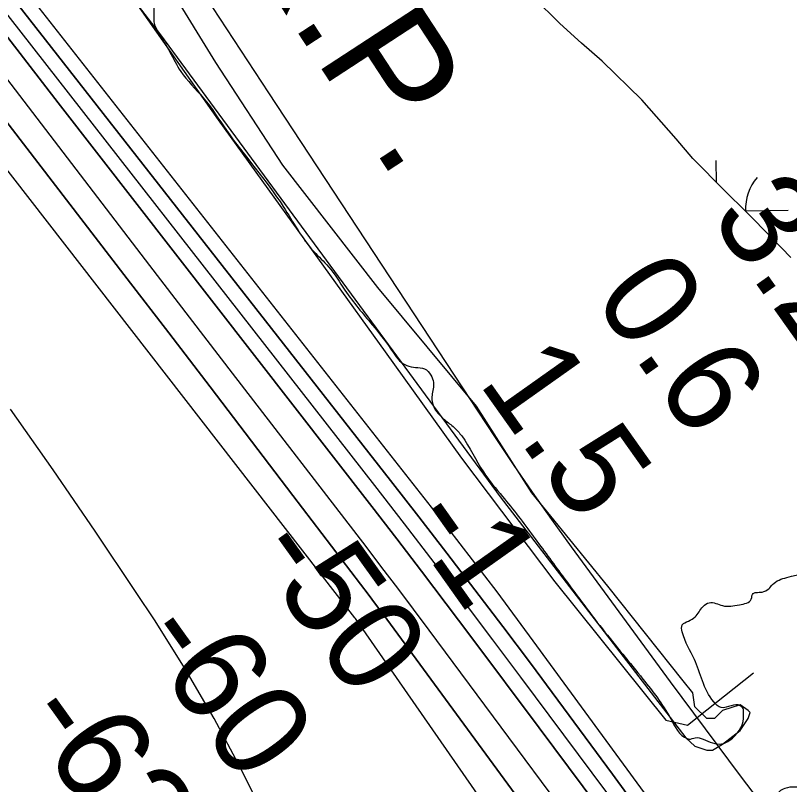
# Model space of a CAD drawing. Extents: x 3892998 to 3931244, y 278583 to 304547.
# Drawn here: x 3906082 to 3906627, y 300375 to 300917 of the extents above; entities that cross this region are included whole.
import ezdxf

# ---------------------------------------------------------------- set-up
doc = ezdxf.new("R2010")
doc.units = 0
for name, color, linetype in [('V-RIVR-EDGE', 7, 'Continuous'), ('V-RIVR-JETY', 7, 'Continuous'), ('V-RIVR-RANG', 7, 'Continuous'), ('V-RRAP-FSHR', 7, 'Continuous'), ('V-TOPO-DPTH', 7, 'Continuous'), ('V-TOPO-MAJR', 7, 'Continuous'), ('V-TOPO-MINR', 7, 'Continuous'), ('V-TOPO-WATR', 7, 'Continuous'), ('V-TOPO-WATR-IDEN', 7, 'Continuous'), ('V-WETL-SWMP', 7, 'Continuous')]:
    doc.layers.add(name, color=color, linetype=linetype)

msp = doc.modelspace()

# ---------------------------------------------------------------- linework, layer by layer
at = {"layer": 'V-RIVR-EDGE'}
msp.add_spline([(3905881.27, 301307.92), (3905886.58, 301301.58), (3905888.57, 301301.58), (3905898.22, 301303.88), (3905910.21, 301309.84), (3905913.54, 301312.49), (3905913.55, 301315.48), (3905908.9, 301318.82), (3905896.28, 301323.51), (3905888.97, 301326.52), (3905887.32, 301331.51), (3905887, 301337.83), (3905889.67, 301343.48), (3905890.02, 301346.8), (3905889.7, 301352.12), (3905879.11, 301375.43), (3905875.49, 301390.07), (3905875.52, 301401.37), (3905877.55, 301414.34), (3905879.66, 301460.22), (3905876.41, 301491.82), (3905869.81, 301514.45), (3905857.91, 301540.75), (3905843.66, 301560.4), (3905808.5, 301598.07), (3905805.52, 301604.39), (3905804.88, 301612.37), (3905806.23, 301622.35), (3905808.57, 301625.33), (3905812.23, 301625.99), (3905814.86, 301616.34), (3905817.5, 301608.35), (3905823.14, 301602.02), (3905832.1, 301593.02), (3905838.41, 301589.35), (3905843.71, 301582.35), (3905850.34, 301571.69), (3905856.64, 301567.02), (3905862.95, 301562.68), (3905868.58, 301553.69), (3905884.46, 301520.4), (3905896.38, 301498.42), (3905907.3, 301479.44), (3905910.62, 301476.44), (3905915.61, 301476.76), (3905917.62, 301481.41), (3905924.28, 301486.38), (3905932.6, 301488.02), (3905943.24, 301487.66), (3905957.53, 301485.97), (3905972.16, 301482.6), (3905980.44, 301472.28), (3905990.41, 301468.26), (3905996.39, 301468.25), (3906003.37, 301465.57), (3906007.69, 301462.56), (3906014.32, 301454.23), (3906022.94, 301442.91), (3906035.53, 301426.58), (3906045.14, 301411.26), (3906050.41, 301392.29), (3906054.71, 301381.31), (3906063.98, 301367.32), (3906071.58, 301348.68), (3906074.52, 301326.06), (3906074.8, 301304.11), (3906070.72, 301266.55), (3906064.35, 301245.61), (3906056.65, 301226.68), (3906051.97, 301218.04), (3906040.32, 301212.42), (3906020.34, 301199.83), (3906010.02, 301196.86), (3905995.07, 301201.89), (3905980.14, 301214.89), (3905968.87, 301228.56), (3905965.22, 301231.22), (3905961.23, 301231.23), (3905958.89, 301228.58), (3905956.86, 301212.62), (3905957.17, 301206.3), (3905962.14, 301197.31), (3905976.39, 301179.32), (3905986, 301166), (3906010.86, 301132.68), (3906025.12, 301115.35), (3906036.06, 301102.03), (3906046.34, 301091.36), (3906051.97, 301080.37), (3906078.47, 301039.4), (3906101.68, 301011.08), (3906120.24, 300987.43), (3906133.82, 300967.11), (3906158.02, 300936.79), (3906167.98, 300928.12), (3906173.63, 300929.1), (3906177.96, 300929.42), (3906179.61, 300925.76), (3906179.93, 300919.44), (3906179.91, 300912.79), (3906183.22, 300904.8), (3906191.16, 300891.48), (3906198.78, 300877.83), (3906214.69, 300859.17), (3906230.93, 300836.51), (3906271.04, 300782.54), (3906292.57, 300750.9), (3906302.86, 300740.23), (3906314.45, 300723.58), (3906333.68, 300699.25), (3906348.6, 300679.6), (3906352.9, 300673.93), (3906364.2, 300669.25), (3906370.51, 300668.24), (3906374.83, 300663.9), (3906376.81, 300658.58), (3906375.79, 300649.6), (3906375.78, 300645.28), (3906384.72, 300632.29), (3906391.36, 300626.95), (3906396.67, 300620.95), (3906411.9, 300595.64), (3906425.49, 300578.32), (3906447.04, 300550.33), (3906467.59, 300522.35), (3906495.76, 300485.03), (3906524.27, 300449.71), (3906543.82, 300421.73), (3906555.43, 300407.74), (3906556.75, 300407.4), (3906561.08, 300408.39), (3906566.73, 300407.38), (3906579.69, 300404.02), (3906585.35, 300406.67), (3906595.03, 300421.94), (3906595.04, 300426.26), (3906595.05, 300428.26), (3906592.73, 300430.92), (3906586.41, 300430.94), (3906579.42, 300429.63), (3906574.11, 300433.63), (3906560.55, 300463.59), (3906551.95, 300482.9), (3906551.97, 300487.89), (3906556.29, 300490.54), (3906560.96, 300493.52), (3906566.63, 300500.82), (3906570.96, 300503.47), (3906580.26, 300501.45), (3906592.24, 300502.09), (3906600.56, 300506.06), (3906601.9, 300510.04), (3906603.9, 300510.7), (3906608.22, 300511.03), (3906612.88, 300513.34), (3906615.55, 300516.33), (3906625.54, 300521.29), (3906651.49, 300525.55), (3906696.73, 300531.76), (3906737.98, 300539.3), (3906749.29, 300542.27), (3906752.29, 300542.26), (3906754.27, 300537.93), (3906758.26, 300535.93), (3906765.57, 300536.24), (3906783.21, 300541.85), (3906807.5, 300548.77), (3906827.48, 300557.7), (3906859.13, 300580.9), (3906870.44, 300585.53), (3906879.09, 300585.51), (3906888.39, 300582.49), (3906895.36, 300575.16), (3906896.67, 300569.5), (3906896.33, 300564.18), (3906893.66, 300560.2), (3906889.32, 300554.56), (3906846.67, 300518.08), (3906817.01, 300492.55), (3906808.33, 300480.94), (3906801.63, 300461.33), (3906800.59, 300443.05), (3906798.57, 300434.07), (3906792.57, 300426.11), (3906784.58, 300421.8), (3906768.93, 300413.53), (3906761.26, 300406.56), (3906742.92, 300384.66), (3906738.58, 300377.69), (3906738.57, 300375.36), (3906749.2, 300371.01), (3906761.5, 300370.32), (3906768.15, 300366.64), (3906767.81, 300364.32), (3906763.15, 300363.66), (3906744.85, 300359.72), (3906735.53, 300357.41), (3906729.86, 300347.78), (3906729.17, 300339.47), (3906724.51, 300338.48), (3906711.22, 300339.52), (3906700.23, 300334.55), (3906684.58, 300325.95), (3906667.59, 300314.68), (3906660.6, 300311.04), (3906654.61, 300310.06), (3906650.63, 300312.73), (3906649.97, 300316.72), (3906646.33, 300321.72), (3906637.38, 300332.38), (3906633.08, 300342.7), (3906632.76, 300349.02), (3906635.76, 300353), (3906641.11, 300362.3), (3906641.12, 300367.29), (3906638.47, 300371.62), (3906631.49, 300373.63), (3906624.17, 300372.65), (3906620.18, 300370.33), (3906617.5, 300363.02), (3906616.15, 300354.38), (3906616.12, 300342.41), (3906616.76, 300333.43), (3906620.4, 300326.44), (3906627.36, 300315.11), (3906639.62, 300300.12), (3906651.23, 300287.12), (3906659.19, 300279.79), (3906664.83, 300272.13), (3906672.44, 300258.8), (3906679.4, 300249.48), (3906692.34, 300235.81), (3906700.3, 300227.15), (3906712.23, 300210.49), (3906717.19, 300199.84), (3906724.49, 300194.83), (3906728.14, 300192.16), (3906738.42, 300178.17), (3906748.68, 300161.18), (3906782.82, 300114.54), (3906815.97, 300072.23), (3906844.14, 300034.25), (3906875.64, 299995.6), (3906887.57, 299979.61), (3906925.69, 299933.62), (3906951.22, 299901.97), (3906975.42, 299871.65), (3907000.95, 299839.66), (3907037.09, 299796.01), (3907068.58, 299758.02), (3907070.24, 299755.03), (3907069.56, 299751.37), (3907069.56, 299748.38), (3907074.53, 299741.05), (3907088.78, 299723.39), (3907106.36, 299702.73), (3907131.55, 299669.08), (3907153.09, 299641.76), (3907174.97, 299613.44), (3907195.52, 299586.45), (3907213.41, 299560.47), (3907232.97, 299535.82), (3907245.89, 299515.5), (3907253.85, 299507.17), (3907259.82, 299499.84), (3907264.45, 299489.85), (3907270.75, 299484.85), (3907286.34, 299466.85), (3907300.93, 299449.52), (3907314.86, 299434.52), (3907332.76, 299411.53), (3907344.7, 299400.86), (3907355.65, 299388.87), (3907368.57, 299370.21), (3907378.84, 299354.89), (3907384.47, 299345.56), (3907395.75, 299334.56), (3907412.99, 299314.57), (3907424.93, 299301.57), (3907432.55, 299288.91), (3907439.17, 299278.92), (3907449.45, 299265.6), (3907461.06, 299253.6), (3907476.31, 299236.6), (3907491.89, 299215.28), (3907503.48, 299194.3), (3907522.7, 299167.65), (3907526.68, 299163.98), (3907535.98, 299161.3), (3907552.6, 299158.6), (3907562.25, 299158.9), (3907568.91, 299162.21), (3907577.58, 299173.17), (3907582.92, 299182.46), (3907598.92, 299197.72), (3907617.91, 299212.97), (3907638.56, 299223.56), (3907646.56, 299230.52), (3907649.56, 299236.83), (3907650.58, 299243.82), (3907650.59, 299247.47), (3907648.93, 299250.47), (3907646.27, 299251.14), (3907620.97, 299236.91), (3907584.66, 299214.05), (3907582.33, 299212.73), (3907580.67, 299214.39), (3907576.08, 299241.01), (3907572.84, 299273.27), (3907562.96, 299312.87), (3907555.72, 299341.82), (3907551.77, 299358.45), (3907551.47, 299371.09), (3907553.5, 299387.05), (3907562.2, 299408.31), (3907554.91, 299420.63), (3907545.32, 299441.93), (3907544.67, 299447.92), (3907544.69, 299453.24), (3907547.35, 299455.9), (3907551.68, 299458.55), (3907555.01, 299458.54), (3907561.65, 299453.87), (3907589.86, 299430.85), (3907607.45, 299417.17), (3907613.75, 299412.83), (3907618.08, 299412.82), (3907620.74, 299415.48), (3907622.42, 299422.79), (3907622.77, 299427.44), (3907630.09, 299429.42), (3907638.4, 299426.74), (3907642.36, 299416.09), (3907645.01, 299411.76), (3907648.33, 299410.42), (3907653.32, 299410.08), (3907660.63, 299410.06), (3907665.61, 299407.05), (3907667.93, 299402.06), (3907673.2, 299381.43), (3907677.47, 299361.47), (3907683.09, 299346.82), (3907682.08, 299340.84), (3907677.07, 299331.21), (3907676.38, 299323.89), (3907677.69, 299313.25), (3907684.31, 299300.6), (3907691.94, 299292.93), (3907703.57, 299290.24), (3907715.55, 299293.2), (3907722.54, 299297.84), (3907727.56, 299309.13), (3907733.57, 299318.76), (3907743.23, 299326.39), (3907763.56, 299343.63), (3907798.21, 299372.81), (3907809.21, 299383.42), (3907811.55, 299389.4), (3907814.57, 299398.04), (3907819.9, 299403.01), (3907830.55, 299407.31), (3907848.19, 299411.59), (3907857.51, 299414.56), (3907861.84, 299418.87), (3907863.52, 299425.19), (3907871.19, 299434.15), (3907885.17, 299441.76), (3907890.52, 299451.06), (3907896.19, 299458.69), (3907906.18, 299462.66), (3907915.15, 299462.63), (3907930.1, 299456.61), (3907950.02, 299441.6), (3907965.93, 299419.61), (3907972.55, 299408.29), (3907971.86, 299399.65), (3907968.19, 299394), (3907945.84, 299367.79), (3907916.18, 299341.26), (3907897.87, 299331.99), (3907883.21, 299321.72), (3907871.22, 299310.77), (3907864.88, 299302.14), (3907861.19, 299290.85), (3907858.13, 299263.59), (3907856.1, 299250.29), (3907851.43, 299242.32), (3907848.1, 299241.33), (3907840.79, 299244.34), (3907833.81, 299245.03), (3907825.82, 299242.38), (3907812.51, 299238.09), (3907797.53, 299229.82), (3907785.19, 299218.54), (3907776.85, 299206.92), (3907774.84, 299198.28), (3907773.13, 299181.33), (3907772.1, 299169.69), (3907764.76, 299156.74), (3907752.75, 299143.8), (3907739.76, 299133.86), (3907727.78, 299129.9), (3907719.45, 299123.93), (3907711.79, 299118.3), (3907703.12, 299108.01), (3907697.45, 299100.71), (3907690.78, 299095.41), (3907679.47, 299094.77), (3907667.49, 299088.15), (3907656.83, 299082.19), (3907651.48, 299070.89), (3907647.8, 299059.93), (3907648.43, 299046.63), (3907651.06, 299034.65), (3907657.36, 299027.65), (3907657.67, 299017.01), (3907661.3, 299005.36), (3907662.95, 299000.7), (3907670.58, 298995.36), (3907676.89, 298993.02), (3907682.53, 298985.69), (3907684.5, 298976.04), (3907694.1, 298958.06), (3907712.68, 298940.06), (3907730.93, 298925.05), (3907743.54, 298915.71), (3907752.16, 298902.38), (3907753.77, 298883.76), (3907755.74, 298873.44), (3907759.7, 298858.47), (3907765.66, 298850.47), (3907775.61, 298841.14), (3907776.93, 298835.48), (3907775.92, 298831.83), (3907777.91, 298826.5), (3907785.19, 298814.84), (3907821.64, 298763.21), (3907835.91, 298747.88), (3907843.54, 298742.54), (3907845.52, 298736.88), (3907845.17, 298729.57), (3907849.46, 298714.92), (3907860.38, 298695.28), (3907872.98, 298679.62), (3907888.55, 298653.64), (3907898.15, 298638.99)], degree=3, dxfattribs=at)
at = {"layer": 'V-RIVR-JETY'}
msp.add_lwpolyline([(3905950.77, 301206.92), (3906184.5, 300903.63), (3906423.79, 300578.07), (3906554.57, 300408.34), (3906560.83, 300402.43), (3906569.18, 300399.65), (3906573.35, 300399.65), (3906580.31, 300403.82), (3906592.83, 300413.56), (3906598.39, 300421.91), (3906599.78, 300426.08), (3906598.39, 300427.47), (3906592.83, 300431.65), (3906580.31, 300427.47), (3906574.74, 300421.91), (3906569.18, 300421.91), (3906560.83, 300430.25), (3906559.44, 300439.99), (3906552.48, 300448.34), (3906499.62, 300515.12), (3906446.05, 300580.86), (3906407.1, 300642.07), (3906337.53, 300725.55), (3906270.75, 300811.8), (3906223.45, 300884.15), (3906192.85, 300934.23)], dxfattribs=at)
at = {"layer": 'V-RRAP-FSHR'}
msp.add_lwpolyline([(3905152.32, 302336.99), (3905166.64, 302319.62), (3905286.34, 302157.26), (3905405.94, 301996.61), (3905518.71, 301831.03), (3905636.14, 301665.82), (3905752.78, 301498.13), (3905868.23, 301335.01), (3905989.48, 301174.16), (3906108.22, 301010.29), (3906225.17, 300843.7), (3906342.85, 300680.24), (3906396.4, 300605.42), (3906462.25, 300518.15), (3906540.48, 300420.8), (3906555.55, 300417.16), (3906602, 300454.1)], dxfattribs=at)
at = {"layer": 'V-TOPO-DPTH'}
for points in [[(3905843.28, 301145.6), (3906161.1, 300731.79), (3906190.35, 300693.66), (3906219.56, 300655.51), (3906248.72, 300617.31), (3906277.85, 300579.09), (3906325.4, 300516.62), (3906330.71, 300509.61), (3906336, 300502.57), (3906341.25, 300495.51), (3906346.47, 300488.42), (3906635.69, 300093.95), (3906655.11, 300067.35), (3906674.45, 300040.7), (3906693.68, 300013.97), (3906712.84, 299987.18), (3906741.12, 299947.45), (3906746.07, 299940.48), (3906751.01, 299933.5), (3906755.92, 299926.51), (3906760.83, 299919.51), (3907104.3, 299428.22)], [(3905843.28, 301145.6), (3906161.1, 300731.79), (3906190.35, 300693.66), (3906219.56, 300655.51), (3906248.72, 300617.31), (3906277.85, 300579.09), (3906325.4, 300516.62), (3906330.71, 300509.61), (3906336, 300502.57), (3906341.25, 300495.51), (3906346.47, 300488.42), (3906635.69, 300093.95), (3906655.11, 300067.35), (3906674.45, 300040.7), (3906693.68, 300013.97), (3906712.84, 299987.18), (3906741.12, 299947.45), (3906746.07, 299940.48), (3906751.01, 299933.5), (3906755.92, 299926.51), (3906760.83, 299919.51), (3907104.3, 299428.22)], [(3905956.89, 301087.36), (3906346.46, 300589.61), (3906366.38, 300564.02), (3906386.22, 300538.36), (3906405.92, 300512.61), (3906425.54, 300486.78), (3906445.02, 300460.85), (3906464.42, 300434.86), (3906483.67, 300408.76), (3906502.84, 300382.6), (3906792.32, 299985.35), (3906797.93, 299977.67), (3906803.54, 299970), (3906809.17, 299962.34), (3906814.82, 299954.7), (3906841.24, 299918.94), (3906860.24, 299893.52), (3906879.43, 299868.24), (3906898.88, 299843.18), (3906918.52, 299818.25), (3906988.65, 299730.21)], [(3906956.21, 299723.5), (3906913.22, 299781.76), (3906870.43, 299840.18), (3906809.52, 299923.83), (3906797.36, 299940.54), (3906785.21, 299957.27), (3906773.08, 299974), (3906760.97, 299990.75), (3906614.84, 300192.96), (3906574.28, 300248.79), (3906533.53, 300304.48), (3906492.51, 300359.97), (3906451.29, 300415.31), (3906403.06, 300479.74), (3906385.76, 300502.73), (3906368.38, 300525.65), (3906350.88, 300548.49), (3906333.31, 300571.26), (3906112.62, 300855.65), (3906065.87, 300916.1)], [(3906065.87, 300916.1), (3906112.62, 300855.65), (3906333.31, 300571.26), (3906350.88, 300548.49), (3906368.38, 300525.65), (3906385.76, 300502.73), (3906403.06, 300479.74), (3906451.29, 300415.31), (3906492.51, 300359.97), (3906533.53, 300304.48), (3906574.28, 300248.79), (3906614.84, 300192.96), (3906760.97, 299990.75), (3906773.08, 299974), (3906785.21, 299957.27), (3906797.36, 299940.54), (3906809.52, 299923.83), (3906870.43, 299840.18), (3906913.22, 299781.76), (3906956.21, 299723.5)], [(3906950.2, 299689.44), (3906789.45, 299914.67), (3906778.58, 299929.89), (3906767.7, 299945.1), (3906756.82, 299960.31), (3906745.92, 299975.51), (3906685.86, 300059.28), (3906644.79, 300116.26), (3906603.55, 300173.11), (3906562.04, 300229.77), (3906520.35, 300286.3), (3906373.67, 300484.19), (3906362.67, 300498.96), (3906351.6, 300513.69), (3906340.46, 300528.37), (3906329.27, 300543), (3906235.26, 300665.29), (3906177.08, 300741.08), (3906118.97, 300816.92), (3906060.97, 300892.85)], [(3906950.2, 299689.44), (3906789.45, 299914.67), (3906778.58, 299929.89), (3906767.7, 299945.1), (3906756.82, 299960.31), (3906745.92, 299975.51), (3906685.86, 300059.28), (3906644.79, 300116.26), (3906603.55, 300173.11), (3906562.04, 300229.77), (3906520.35, 300286.3), (3906373.67, 300484.19), (3906362.67, 300498.96), (3906351.6, 300513.69), (3906340.46, 300528.37), (3906329.27, 300543), (3906235.26, 300665.29), (3906177.08, 300741.08), (3906118.97, 300816.92), (3906060.97, 300892.85)]]:
    msp.add_lwpolyline(points, dxfattribs=at)
at = {"layer": 'V-TOPO-MAJR'}
msp.add_lwpolyline([(3906841.29, 299735.47), (3906817.67, 299771.32), (3906793.99, 299807.13), (3906770.29, 299842.92), (3906768.76, 299845.23), (3906745.68, 299879.78), (3906722.47, 299914.23), (3906699.04, 299948.53), (3906675.47, 299982.74), (3906327.29, 300484.65), (3906326.38, 300485.95), (3906324.55, 300488.55), (3906321.76, 300492.42), (3906321.48, 300492.78), (3906321.43, 300492.85), (3905815.18, 301145.44)], dxfattribs=at)
at = {"layer": 'V-TOPO-MINR'}
for points in [[(3906808.7, 299982.58), (3906447.03, 300476.69), (3906438.58, 300488.17), (3906430.09, 300499.63), (3906421.53, 300511.04), (3906412.94, 300522.42), (3906404.3, 300533.76), (3906395.61, 300545.07), (3906386.86, 300556.33), (3906378.08, 300567.57), (3905879.35, 301202.23)], [(3907104.3, 299428.22), (3906760.83, 299919.51), (3906755.92, 299926.51), (3906751.01, 299933.5), (3906746.07, 299940.48), (3906741.12, 299947.45), (3906712.84, 299987.18), (3906693.68, 300013.97), (3906674.45, 300040.7), (3906655.11, 300067.35), (3906635.69, 300093.95), (3906346.47, 300488.42), (3906341.25, 300495.51), (3906336, 300502.57), (3906330.71, 300509.61), (3906325.4, 300516.62), (3906277.85, 300579.09), (3906248.72, 300617.31), (3906219.56, 300655.51), (3906190.35, 300693.66), (3906161.1, 300731.79), (3905843.28, 301145.6)], [(3906988.65, 299730.21), (3906918.52, 299818.25), (3906898.88, 299843.18), (3906879.43, 299868.24), (3906860.24, 299893.52), (3906841.24, 299918.94), (3906814.82, 299954.7), (3906809.17, 299962.34), (3906803.54, 299970), (3906797.93, 299977.67), (3906792.32, 299985.35), (3906502.84, 300382.6), (3906483.67, 300408.76), (3906464.42, 300434.86), (3906445.02, 300460.85), (3906425.54, 300486.78), (3906405.92, 300512.61), (3906386.22, 300538.36), (3906366.38, 300564.02), (3906346.46, 300589.61), (3905956.89, 301087.36)], [(3906978.81, 299716.55), (3906947.56, 299757.35), (3906916.5, 299798.29), (3906885.73, 299839.44), (3906855.14, 299880.74), (3906812.2, 299939.11), (3906803.23, 299951.33), (3906794.27, 299963.56), (3906785.34, 299975.81), (3906776.43, 299988.07), (3906558.77, 300288.04), (3906528.9, 300328.98), (3906498.89, 300369.82), (3906468.67, 300410.5), (3906438.32, 300451.08), (3906418.48, 300477.45), (3906397.87, 300504.72), (3906377.16, 300531.91), (3906356.31, 300558.99), (3906335.37, 300586), (3906034.66, 300971.83)], [(3906956.21, 299723.5), (3906913.22, 299781.76), (3906870.43, 299840.18), (3906809.52, 299923.83), (3906797.36, 299940.54), (3906785.21, 299957.27), (3906773.08, 299974), (3906760.97, 299990.75), (3906614.84, 300192.96), (3906574.28, 300248.79), (3906533.53, 300304.48), (3906492.51, 300359.97), (3906451.29, 300415.31), (3906403.06, 300479.74), (3906385.76, 300502.73), (3906368.38, 300525.65), (3906350.88, 300548.49), (3906333.31, 300571.26), (3906112.62, 300855.65), (3906065.87, 300916.1)], [(3906950.2, 299689.44), (3906789.45, 299914.67), (3906778.58, 299929.89), (3906767.7, 299945.1), (3906756.82, 299960.31), (3906745.92, 299975.51), (3906685.86, 300059.28), (3906644.79, 300116.26), (3906603.55, 300173.11), (3906562.04, 300229.77), (3906520.35, 300286.3), (3906373.67, 300484.19), (3906362.67, 300498.96), (3906351.6, 300513.69), (3906340.46, 300528.37), (3906329.27, 300543), (3906235.26, 300665.29), (3906177.08, 300741.08), (3906118.97, 300816.92), (3906060.97, 300892.85)], [(3906797.07, 299071.98), (3906494.42, 299744.98), (3906493.91, 299746.42), (3906492.95, 299749.31), (3906492.02, 299752.74), (3906491.62, 299754.2), (3906491.4, 299754.93), (3906446.51, 299899.03), (3906422.41, 299971.26), (3906396.43, 300042.75), (3906367.62, 300113.15), (3906336.92, 300182.83), (3906259.33, 300349.78), (3906241.41, 300386.2), (3906222.43, 300422.03), (3906201.87, 300456.98), (3906180.27, 300491.34), (3906167.52, 300510.64), (3906138.46, 300554.01), (3906109.01, 300597.12), (3906079, 300639.83)]]:
    msp.add_lwpolyline(points, dxfattribs=at)
at = {"layer": 'V-TOPO-WATR'}
msp.add_lwpolyline([(3907329.86, 299402.86), (3907024.85, 299827.95), (3907001.06, 299860.76), (3906977.07, 299893.4), (3906952.75, 299925.81), (3906928.22, 299958.05), (3906923.13, 299964.67), (3906900.87, 299993.39), (3906878.44, 300022), (3906855.79, 300050.42), (3906832.98, 300078.71), (3906745.47, 300186.36), (3906693.86, 300250.82), (3906642.91, 300315.79), (3906592.95, 300381.53), (3906543.64, 300447.77), (3906474.01, 300542.81), (3906460.16, 300562.02), (3906446.51, 300581.35), (3906433.16, 300600.9), (3906420.01, 300620.58), (3906260.83, 300862.72), (3906211.46, 300938.04)], dxfattribs=at)
at = {"layer": 'V-WETL-SWMP'}
for p, q in [((3906465.75, 300911.49), (3906445.99, 300931.33)), ((3906480.89, 300897.64), (3906465.75, 300911.49)), ((3906495.45, 300884.97), (3906480.89, 300897.64)), ((3906523.37, 300857.9), (3906495.45, 300884.97)), ((3906547.73, 300830.29), (3906523.37, 300857.9)), ((3906559.33, 300816.49), (3906547.73, 300830.29)), ((3906582, 300793.64), (3906559.33, 300816.49)), ((3906576.11, 300799.58), (3906575.84, 300815.13)), ((3906597.11, 300778.61), (3906582, 300793.64)), ((3906596.24, 300779.48), (3906626.45, 300780)), ((3906615.13, 300760.57), (3906597.11, 300778.61)), ((3906628.5, 300746.74), (3906615.13, 300760.57))]:
    msp.add_line(p, q, dxfattribs=at)
msp.add_arc((3906631.69, 300780.56), 35.25, 140.2199, 181.7635, dxfattribs=at)

# ---------------------------------------------------------------- texts
at = {"layer": 'V-RIVR-RANG'}
for s, rotation, p in [('3.2', 305.3383, (3906570.68, 300774.93)), ('0.6', 305.3383, (3906488.18, 300718.39)), ('1.5', 305.3383, (3906407.82, 300658.84)), ('-1', 305.3383, (3906355.38, 300559.91)), ('-50', 305.6254, (3906247.17, 300538.93)), ('-60', 305.6254, (3906166.97, 300479.17)), ('-62', 305.6254, (3906084.47, 300422.62))]:
    msp.add_text(s, height=67, rotation=rotation, dxfattribs=at).set_placement(p)
at = {"layer": 'V-TOPO-WATR-IDEN'}
msp.add_text('L.W.R.P.', height=83, rotation=303.1406, dxfattribs=at).set_placement((3906107.55, 301170.99))

doc.saveas('drawing.dxf')
